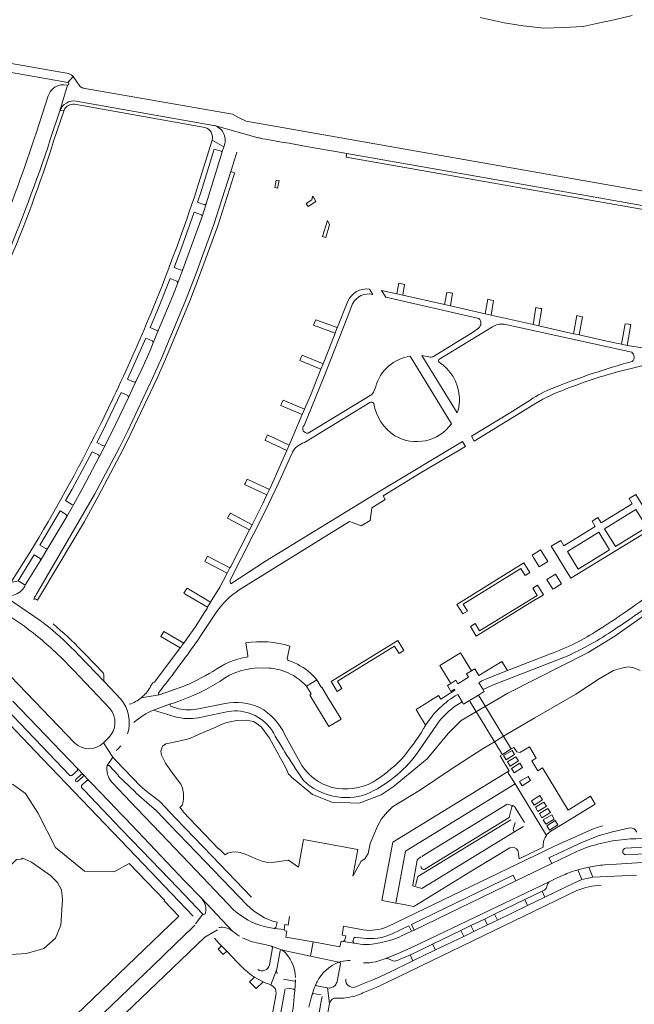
# Model space of a CAD drawing. Header units: metres. Extents: x 166325 to 190320, y 381923 to 404576.
# Tile 433 of 656: x 175992 to 176216, y 389499 to 389858. Entities that reach past the tile are written whole.
import ezdxf

# ---------------------------------------------------------------- set-up
doc = ezdxf.new("R2010")
doc.units = ezdxf.units.M
for name, color, linetype, lineweight in [('B-WE-OG-WATER_MEER-GV', 8, 'Continuous', 18), ('B-WE-VH-VERHARDING_ASFALT-GV', 8, 'Continuous', 18), ('B-WE-VH-VERHARDING_BETON-GV', 8, 'Continuous', 18), ('B-WE-VH-VERHARDING_BETONSTRAATSTEEN-GV', 8, 'Continuous', 18), ('B-WE-VH-VERHARDING_FUNDERING_ZAND-GV', 8, 'Continuous', 18), ('B-WE-VH-VERHARDING_HALFVERHARDING-GV', 8, 'Continuous', 18), ('B-WE-VH-VERHARDING_STRAATBAKSTEEN-GV', 8, 'Continuous', 18)]:
    doc.layers.add(name, color=color, linetype=linetype, lineweight=lineweight)

msp = doc.modelspace()

# ---------------------------------------------------------------- linework, layer by layer
at = {"layer": 'B-WE-OG-WATER_MEER-GV', "flags": 128}
for points in [[(176222.305, 389642.491), (176209.021, 389633.086), (176199.326, 389627.106), (176170.016, 389612.333), (176152.962, 389602.307), (176148.266, 389597.523), (176140.566, 389588.308), (176128.18, 389578.122), (176123.733, 389575.216), (176115.703, 389572.102), (176105.743, 389572.468), (176098.671, 389575.267), (176090.985, 389581.615), (176090.425, 389582.359), (176089.942, 389582.779), (176088.952, 389585.089), (176087.083, 389588.607), (176083, 389595.824), (176080.097, 389599.822), (176078.561, 389601.111), (176077.116, 389601.941), (176074.504, 389602.443), (176071.046, 389602.363), (176068.056, 389601.754), (176067.449, 389601.63), (176065.381, 389600.863), (176063.378, 389599.882), (176057.402, 389597.353), (176053.891, 389595.72), (176049.979, 389594.802), (176047.005, 389594.161), (176045.169, 389593.751), (176043.979, 389592.896), (176043.324, 389591.146), (176043.611, 389589.644), (176045.085, 389586.792), (176047.592, 389583.083), (176050.596, 389579.062), (176051.261, 389577.669), (176051.63, 389575.626), (176051.579, 389573.838), (176051.465, 389572.692), (176051.113, 389571.443), (176050.236, 389570.629), (176051.559, 389569.249), (176051.426, 389569.114), (176064.544, 389555.392), (176064.681, 389555.515), (176066.782, 389553.317), (176067.641, 389553.875), (176069.266, 389554.283), (176070.731, 389554.45), (176072.363, 389554.206), (176074.555, 389553.431), (176077.77, 389551.938), (176080.242, 389550.993), (176082.45, 389550.515), (176084.864, 389550.624), (176089.947, 389551.351), (176093.556, 389548.764), (176095.392, 389558.914), (176115.206, 389555.316), (176113.425, 389545.576)], [(176113.425, 389545.576), (176116.429, 389551.004), (176117.84, 389551.832), (176119.029, 389553.789), (176119.753, 389557.389), (176122.473, 389563.711), (176123.933, 389566.485), (176126.133, 389568.968), (176127.87, 389570.786), (176138.133, 389577.006), (176149.295, 389584.508), (176160.974, 389592.083), (176165.145, 389594.576), (176168.437, 389596.543), (176179.787, 389603.327), (176194.859, 389611.873), (176203.336, 389617.549), (176208.493, 389620.51), (176211.952, 389621.578), (176214.029, 389621.894), (176215.996, 389621.558), (176218.287, 389620.554)], [(176000, 389483.024), (176049.729, 389530.699), (176049.96, 389530.924), (176044.52, 389536.593), (176044.684, 389536.744), (176031.797, 389550.173), (176031.588, 389549.996), (176026.265, 389547.167), (176015.547, 389547.345), (176004.945, 389556.04), (175998.45, 389568.588), (175994.004, 389575.631), (175989.194, 389579.128)]]:
    msp.add_lwpolyline(points, dxfattribs=at)
msp.add_lwpolyline([(175981.115, 389534.433), (175981.964, 389536.131), (175984.512, 389541.376), (175985.561, 389544.823), (175987.059, 389548.07), (175988.558, 389549.568), (175989.907, 389550.917), (175990.706, 389551.616), (175992.354, 389551.716), (175992.99, 389552.067), (175996.109, 389550.62), (176003.045, 389545.749), (176005.628, 389543.186), (176007.108, 389540.602), (176007.441, 389536.849), (176006.914, 389527.605), (176004.868, 389522.957), (176000.658, 389519.142), (175994.34, 389517.272), (175988.661, 389516.931), (175984.921, 389518.209), (175981.782, 389519.752), (175979.067, 389526.041), (175979.716, 389528.738)], close=True, dxfattribs=at)
at = {"layer": 'B-WE-VH-VERHARDING_ASFALT-GV', "flags": 128}
for points in [[(176009.651, 389838.263), (175976.957, 389843.981)], [(175976.237, 389840.829), (176001.305, 389836.483), (176009.376, 389835.084), (176011.351, 389837.18)], [(176013.826, 389833.73), (176011.351, 389837.18), (176009.376, 389835.084)], [(176003.027, 389814.209), (176006.513, 389824.74), (176009.282, 389834.07), (176007.992, 389834.229), (176006.897, 389834.138)], [(176009.282, 389834.07), (176006.513, 389824.74)], [(176015.043, 389833.014), (176014.972, 389833.026)], [(176302.439, 389780.75), (176188.459, 389800.855), (176074.479, 389820.959), (176071.659, 389822.294), (176069.459, 389823.461), (176015.043, 389833.014)], [(176002.287, 389830.2), (175997.993, 389816.97)], [(176012.488, 389828.259), (176062.602, 389819.405), (176062.994, 389819.295), (176078.869, 389814.852)], [(176078.869, 389814.852), (176062.994, 389819.295)], [(176066.308, 389811.626), (176065.747, 389809.806), (176065.715, 389809.703), (176059.885, 389790.764), (176058.457, 389786.127), (176051.398, 389766.856), (176049.54, 389761.966), (176047.749, 389757.254), (176042.561, 389744.816), (176040.585, 389740.078), (176039.431, 389737.31), (176036.405, 389730.478), (176034.245, 389725.91), (176031.512, 389720.134), (176026.847, 389710.271), (176023.039, 389702.661), (176020.839, 389698.487), (176014.859, 389687.145), (176011.55, 389681.266), (176009.014, 389676.762), (176002.121, 389665.166), (175999.406, 389660.714), (175993.98, 389651.866)], [(176080.592, 389814.527), (176081.665, 389814.338), (176087.408, 389813.326), (176090.136, 389812.846), (176095.773, 389811.853), (176098.594, 389811.356), (176104.209, 389810.367), (176107.103, 389809.857), (176111.276, 389809.122), (176181.238, 389796.8), (176282.255, 389779.007)], [(176068.852, 389802.532), (176070.181, 389806.786), (176070.813, 389808.806)], [(175997.434, 389647.586), (175997.936, 389648.443), (176019.176, 389684.701), (176028.22, 389701.878), (176031.298, 389707.989), (176040.494, 389727.447), (176043.733, 389734.675), (176052.526, 389755.73), (176056.115, 389765.135), (176062.739, 389783.294), (176065.791, 389792.734), (176068.852, 389802.532)], [(176120.668, 389757.72), (176119.464, 389759.684)], [(176228.54, 389736.849), (176226.417, 389737.17), (176213.559, 389739.146), (176211.48, 389739.571), (176206.171, 389740.654), (176196.036, 389742.936), (176193.959, 389743.408), (176181.269, 389746.267), (176179.176, 389746.739), (176163.874, 389750.188), (176161.775, 389750.661), (176149.044, 389753.531), (176146.927, 389754.008), (176131.621, 389757.458), (176129.488, 389757.939), (176123.869, 389759.206), (176125.411, 389756.691), (176159.383, 389748.95)], [(176111.565, 389755.263), (176107.793, 389745.771), (176107.749, 389745.656), (176106.982, 389743.657), (176104.692, 389737.683), (176102.584, 389732.433), (176101.774, 389730.415), (176097.916, 389720.806), (176095.817, 389715.903), (176094.953, 389713.883), (176090.18, 389702.733), (176089.329, 389700.746), (176087.932, 389697.482), (176084.274, 389689.283), (176082.977, 389686.532), (176082.054, 389684.573), (176080.565, 389681.415), (176076.693, 389673.72), (176075.723, 389671.837), (176068.846, 389658.48), (176068.557, 389657.942), (176067.528, 389656.024), (176064.826, 389650.989), (176061.532, 389645.44), (176060.442, 389643.604), (176060.206, 389643.205)], [(176095.63, 389709.943), (176102.626, 389726.937), (176111.304, 389749.231), (176113.336, 389754.25)], [(176168.686, 389746.839), (176215.188, 389736.616)], [(176159.331, 389745.444), (176157.476, 389744.044), (176142.877, 389735.122)], [(176144.821, 389733.972), (176164.406, 389745.862)], [(176149.444, 389710.58), (176134.346, 389735.159)], [(176141.716, 389734.859), (176141.198, 389734.959), (176138.589, 389735.462), (176151.509, 389714.493)], [(176209.502, 389729.368), (176222.382, 389732.56), (176223.271, 389732.78)], [(176121.757, 389724.089), (176120.967, 389722.089), (176120.378, 389721.204), (176097.084, 389707.154)], [(176095.745, 389703.692), (176119.581, 389718.336)], [(176178.173, 389719.216), (176170.56, 389714.416), (176156.703, 389705.992), (176157.743, 389704.248), (176179.45, 389717.625), (176182.785, 389719.564), (176186.494, 389721.357)], [(176071.977, 389649.974), (176112.196, 389674.842), (176113.517, 389674.36), (176116.466, 389673.284), (176119.705, 389675.271), (176119.984, 389677.148), (176120.383, 389679.835), (176125.183, 389682.952), (176124.483, 389684.32), (176138.308, 389692.78), (176154.515, 389702.292), (176153.455, 389704.07), (176123.258, 389685.92), (176081.586, 389660.388), (176068.956, 389652.179), (176068.539, 389653.253), (176081.445, 389678.644), (176086.325, 389688.893), (176091.359, 389700.164)], [(175999.328, 389638.81), (175985.05, 389648.469), (175977.265, 389652.348), (175972.138, 389654.64), (175959.167, 389659.988)], [(175985.05, 389648.469), (175999.328, 389638.81)], [(176059.207, 389635.104), (176063.827, 389642.058)], [(176050.398, 389628.791), (176040.998, 389616.244), (176040.656, 389616.114), (176040.406, 389616.019), (176039.628, 389614.874), (176039.47, 389614.349)], [(176074.319, 389630.593), (176075.134, 389625.867)], [(176089.495, 389624.873), (176090.42, 389629.463)], [(176028.701, 389610.127), (176022.75, 389616.472), (176013.323, 389626.25), (176011.958, 389627.666)], [(176185.509, 389626.6), (176169.821, 389620.492), (176162.845, 389617.776), (176160.544, 389616.729), (176159.449, 389616.072), (176161, 389613.609), (176164.442, 389615.217), (176192.262, 389626.08)], [(176009.71, 389622.529), (176011.511, 389620.637), (176024.791, 389606.686)], [(176011.848, 389594.133), (175988.497, 389618.455)], [(176088.165, 389620.34), (176088.297, 389620.294), (176088.428, 389620.247)], [(176050.832, 389614.429), (176042.737, 389611.71), (176036.193, 389610.614)], [(176096.509, 389614.828), (176100.29, 389617.188)], [(176036.193, 389610.614), (176042.737, 389611.71)], [(176151.702, 389608.124), (176153.279, 389609.126), (176151.684, 389611.796)], [(176015.448, 389576.801), (176014.384, 389577.925), (176014.397, 389578.611), (176016.392, 389580.442), (176017.102, 389580.429), (176012.948, 389584.783), (176012.912, 389584.039), (176010.896, 389582.229), (176010.188, 389582.283), (175984.29, 389609.193), (175981.934, 389606.238)], [(175989.386, 389609.424), (176012.948, 389584.783), (176017.102, 389580.429), (176018.16, 389579.312), (176027.115, 389569.967), (176028.326, 389568.701), (176030.401, 389566.529), (176039.204, 389557.32), (176052.161, 389543.764), (176058.054, 389537.599), (176069.637, 389525.38), (176069.879, 389525.209), (176070.421, 389524.785), (176071.438, 389524.051), (176072.157, 389523.604)], [(176040.737, 389606.121), (176046.911, 389608.357)], [(176046.911, 389608.357), (176040.737, 389606.121), (176047.028, 389604.142), (176048.539, 389603.667)], [(176049.772, 389606.612), (176046.879, 389607.543)], [(176066.823, 389608.527), (176065.56, 389608.269), (176057.703, 389606.666), (176057.122, 389606.547)], [(175983.578, 389605.617), (175997.467, 389591.164), (176034.386, 389552.671), (176047.303, 389539.203), (176055.189, 389530.981)], [(176057.054, 389603.344), (176057.603, 389603.457), (176066.786, 389605.34), (176067.975, 389605.584)], [(176136.659, 389590.086), (176143.938, 389600.651)], [(176024.316, 389595.985), (176022.393, 389594.123), (176025.888, 389588.892), (176026.985, 389587.74)], [(176094.831, 389585.947), (176088.581, 389597.061)], [(176023.794, 389585.925), (176025.888, 389588.892), (176022.393, 389594.123)], [(176027.108, 389591.331), (176027.667, 389591.899), (176028.816, 389593.067)], [(176048.825, 389566.604), (176042.975, 389572.708), (176041.46, 389574.001), (176038.26, 389576.384), (176035.942, 389578.326), (176026.985, 389587.74), (176025.888, 389588.892), (176023.794, 389585.925), (176024.513, 389585.881), (176027.95, 389582.265), (176027.842, 389582.157), (176033.817, 389576.363), (176034.363, 389575.84), (176038.277, 389572.436), (176041.789, 389569.416), (176046.574, 389564.432), (176059.659, 389550.805), (176074.736, 389535.102)], [(176014.979, 389581.847), (176012.978, 389580.047)], [(176043.217, 389561.192), (176034.572, 389570.239), (176032.374, 389572.549), (176025.467, 389579.803)], [(176055.967, 389528.166), (176058.737, 389531.667), (176049.51, 389541.276), (176036.557, 389554.766), (176028.817, 389562.826), (176024.438, 389567.389), (176015.448, 389576.801)], [(176170.49, 389566.929), (176171.398, 389570.768)], [(176076.42, 389537.814), (176061.927, 389552.935), (176048.825, 389566.604)], [(176204.625, 389563.948), (176202.898, 389563.375), (176200.854, 389562.697), (176187.038, 389556.42), (176125.989, 389527.081)], [(176171.065, 389566.11), (176137.183, 389545.386), (176136.255, 389542.184)], [(176139.727, 389548.118), (176170.49, 389566.929)], [(176171.975, 389562.503), (176172.626, 389565.113)], [(176070.046, 389533.115), (176056.224, 389547.58), (176043.217, 389561.192)], [(176135.659, 389541.849), (176138.662, 389540.973), (176172.811, 389561.921)], [(176171.946, 389545.864), (176172.946, 389543.801), (176186.017, 389550.099), (176184.992, 389552.174), (176197.011, 389557.841), (176202.981, 389560.23), (176208.142, 389561.749), (176214.558, 389563.177)], [(176212.927, 389555.714), (176217.366, 389555.974), (176220.37, 389556.127), (176220.729, 389559.429), (176220.262, 389559.4), (176216.691, 389559.185)], [(176195.167, 389554.506), (176186.017, 389550.099), (176172.946, 389543.801), (176135.745, 389525.879), (176134.817, 389525.432), (176132.523, 389524.327), (176131.238, 389523.708)], [(176205.251, 389549.666), (176207.7, 389549.803), (176217.199, 389550.336), (176220.606, 389550.476), (176220.455, 389553.749), (176217.49, 389553.583), (176213.054, 389553.337)], [(176217.001, 389545.934), (176201.01, 389545.138), (176196.976, 389544.37), (176194.304, 389543.102), (176183.539, 389537.904), (176177.202, 389534.843), (176166.164, 389529.513), (176162.509, 389527.748), (176157.554, 389525.356), (176153.884, 389523.584), (176143.574, 389518.605), (176135.377, 389514.646), (176126.866, 389510.537), (176125.641, 389509.945), (176123.222, 389508.829), (176120.764, 389507.694), (176116.506, 389505.984), (176115.987, 389505.783), (176114.159, 389505.077)], [(176127.731, 389524.48), (176133.849, 389527.439), (176134.817, 389525.432), (176135.745, 389525.879), (176134.776, 389527.887), (176171.946, 389545.864)], [(176185.078, 389543.512), (176187.787, 389544.774), (176190.23, 389545.912)], [(176122.544, 389514.56), (176125.413, 389515.466), (176130.825, 389517.704), (176136.15, 389520.102), (176185.078, 389543.512)], [(176117.104, 389502.924), (176121.955, 389504.898), (176126.548, 389507.054), (176195.22, 389540.271)], [(176069.637, 389525.38), (176058.054, 389537.599)], [(176058.737, 389531.667), (176055.967, 389528.166)], [(176059.785, 389532.859), (176059.683, 389532.097)], [(176055.818, 389527.673), (176054.784, 389526.671), (176048.627, 389520.75), (176040.281, 389512.743), (176037.483, 389510.059), (176022.502, 389495.689), (176019.744, 389493.043), (176004.861, 389478.766), (176002.052, 389476.071), (175991.102, 389465.567), (175987.886, 389462.482), (175985.861, 389460.544), (175979.198, 389454.167), (175976.842, 389451.913), (175970.573, 389445.914), (175932.172, 389409.164), (175929.807, 389406.9), (175921.301, 389398.76), (175916.829, 389394.481), (175879.388, 389358.649), (175884.427, 389355.753)], [(176085.765, 389528.696), (176085.35, 389526.816), (176084.765, 389526.428), (176088.314, 389526.1), (176088.663, 389527.863), (176089.782, 389527.677), (176090.311, 389530.822)], [(175986.717, 389453.628), (176059.406, 389523.337), (176064.082, 389525.968)], [(176064.082, 389525.968), (176059.406, 389523.337)], [(176087.784, 389518.524), (176098.004, 389516.325), (176098.935, 389521.531), (176089.013, 389523.329), (176089.381, 389525.422), (176088.594, 389525.564), (176088.314, 389526.1), (176084.765, 389526.428), (176081.05, 389527.177)], [(176117.2, 389525.928), (176110.073, 389527.245), (176109.526, 389524.067), (176110.875, 389523.798), (176110.5, 389522.146), (176109.937, 389521.711), (176113.888, 389521.09), (176113.48, 389521.657), (176113.738, 389522.926), (176114.295, 389523.268), (176117.089, 389522.886)], [(176062.925, 389522.858), (176064.565, 389521.151), (176065.499, 389520.179), (176067.415, 389518.183), (176071.366, 389514.07), (176072.062, 389513.345), (176073.35, 389512.005)], [(176078.986, 389521.062), (176081.779, 389520.425), (176083.782, 389520.01), (176087.359, 389518.682)], [(176116.119, 389520.711), (176114.894, 389520.919), (176113.888, 389521.09), (176109.937, 389521.711), (176109.12, 389521.863), (176108.707, 389519.761), (176098.935, 389521.531), (176098.004, 389516.325), (176108.255, 389514.136), (176109.103, 389514.389), (176109.936, 389514.57), (176110.781, 389514.688), (176111.631, 389514.743), (176112.484, 389514.734)], [(176123.307, 389521.221), (176120.49, 389520.756)], [(176084.092, 389519.412), (176082.964, 389513.212)], [(176083.557, 389505.863), (176085.651, 389511.613), (176086.906, 389518.297)], [(176087.359, 389518.682), (176083.782, 389520.01)], [(176108.255, 389514.136), (176098.004, 389516.325), (176087.784, 389518.524)], [(176108.892, 389513.568), (176107.666, 389507.085)], [(176112.484, 389514.734), (176111.631, 389514.743), (176110.781, 389514.688), (176109.936, 389514.57), (176109.103, 389514.389), (176108.255, 389514.136)], [(176074.213, 389511.206), (176075.072, 389510.476), (176075.962, 389509.786)], [(176085.651, 389511.613), (176083.557, 389505.863)], [(176077.514, 389508.716), (176079.078, 389507.791), (176080.703, 389506.978)], [(176092.546, 389507.676), (176092.239, 389503.682), (176092.059, 389501.829), (176091.754, 389498.474), (176090.576, 389490.254), (176078.961, 389426.095), (176078.105, 389422.931)], [(176091.997, 389507.178), (176088.076, 389507.986)], [(176092.239, 389503.682), (176092.546, 389507.676)], [(176097.316, 389497.705), (176098.108, 389500.622), (176098.612, 389502.379), (176098.82, 389503.158), (176099.057, 389503.929), (176099.324, 389504.69), (176099.62, 389505.44), (176099.945, 389506.178)], [(176099.945, 389506.178), (176099.62, 389505.44), (176099.324, 389504.69), (176099.057, 389503.929), (176098.82, 389503.158), (176098.612, 389502.379)], [(176074.619, 389426.392), (176075.147, 389429.272), (176088.33, 389502.46)], [(176085.4, 389502.684), (176083.476, 389492.074)], [(176088.33, 389502.46), (176088.721, 389504.392)], [(176089.196, 389504.735), (176091.122, 389504.388), (176091.801, 389504.265)], [(176097.507, 389458.518), (176098.049, 389461.513), (176098.245, 389462.594), (176098.533, 389464.188), (176098.725, 389465.248), (176099.272, 389468.267), (176100.327, 389474.098), (176100.726, 389476.303), (176101.193, 389478.883), (176101.598, 389481.117), (176102.153, 389484.185), (176102.331, 389485.169), (176102.941, 389488.539), (176104.854, 389499.108), (176104.21, 389504.789), (176100.243, 389505.587)], [(176099.189, 389502.736), (176100.239, 389502.531), (176101.903, 389502.206)], [(176104.21, 389504.789), (176104.854, 389499.108)], [(176102.269, 389501.675), (176101.911, 389499.818), (176088.679, 389426.786), (176088.078, 389423.523)]]:
    msp.add_lwpolyline(points, dxfattribs=at)
at = {"layer": 'B-WE-VH-VERHARDING_ASFALT-GV'}
for points in [[(176011.351, 389837.18, 0.1873408), (176009.651, 389838.263)], [(176006.897, 389834.138, 0.275225), (176002.287, 389830.2)], [(176009.376, 389835.084, -0.9220504), (176009.282, 389834.07)], [(176014.972, 389833.026, -0.1808147), (176013.826, 389833.73)], [(176062.994, 389819.295, -0.454588), (176066.308, 389811.626)], [(175997.993, 389816.97, -0.0166045), (175983.381, 389777.093)], [(176078.869, 389814.852, -0.0550392), (176080.592, 389814.527)], [(176070.813, 389808.806, -0.0282552), (176071.045, 389809.65)], [(176119.464, 389759.684, 0.3201424), (176111.565, 389755.263)], [(176113.336, 389754.25, -0.3537078), (176120.668, 389757.72)], [(176159.383, 389748.95, -0.4584359), (176159.331, 389745.444)], [(176164.406, 389745.862, -0.2105306), (176168.686, 389746.839)], [(176215.188, 389736.616, -0.4635352), (176215.398, 389733.268)], [(176134.346, 389735.159, 0.3003842), (176121.757, 389724.089)], [(176142.877, 389735.122, -0.1443782), (176141.716, 389734.859)], [(176144.883, 389733.047, -0.4714809), (176144.821, 389733.972)], [(176152.269, 389720.713, 0.2366439), (176144.883, 389733.047)], [(176215.398, 389733.268, 0.0278208), (176186.479, 389723.586)], [(176186.494, 389721.357, -0.02839), (176209.502, 389729.368)], [(176186.479, 389723.586, 0.0581498), (176178.173, 389719.216)], [(176119.581, 389718.336, -0.3957688), (176121.069, 389717.951)], [(176121.069, 389717.951, 0.2100308), (176128.747, 389706.177)], [(176151.509, 389714.493, 0.0688995), (176152.299, 389718.817)], [(176152.299, 389718.817, 0.0295452), (176152.269, 389720.713)], [(176097.084, 389707.154, -0.7194313), (176095.63, 389709.943)], [(176128.747, 389706.177, 0.3867518), (176149.444, 389710.58)], [(176091.359, 389700.164, -0.1905012), (176095.745, 389703.692)], [(176063.827, 389642.058, -0.0961013), (176071.977, 389649.974)], [(176226.594, 389652.051, -0.027472), (176203.084, 389635.394)], [(176209.933, 389636.199, 0.0305632), (176230.921, 389651.797)], [(176060.206, 389643.205, -0.0231276), (176051.708, 389630.537)], [(175987.753, 389640.627, -0.0117281), (175993.543, 389636.693)], [(175993.543, 389636.693, -0.0404079), (176009.71, 389622.529)], [(176000.886, 389637.604, 0.0028482), (175999.328, 389638.81)], [(176203.084, 389635.394, -0.0575505), (176185.509, 389626.6)], [(176192.262, 389626.08, 0.0421201), (176209.933, 389636.199)], [(176046.623, 389617.709, 0.01328), (176059.207, 389635.104)], [(176090.42, 389629.463, 0.1146489), (176074.319, 389630.593)], [(176074.796, 389625.473, 0.1139706), (176062.315, 389620.227)], [(176075.134, 389625.867, -0.4642748), (176074.796, 389625.473)], [(176089.92, 389624.243, -0.3821135), (176089.495, 389624.873)], [(176064.832, 389616.518, -0.1763061), (176080.867, 389621.457)], [(176080.867, 389621.457, -0.0919286), (176088.165, 389620.34)], [(176098.06, 389619.502, 0.1071757), (176089.92, 389624.243)], [(176042.572, 389612.502, 0.0040947), (176046.623, 389617.709)], [(176062.315, 389620.227, -0.0407103), (176050.832, 389614.429)], [(176088.428, 389620.247, -0.1213735), (176096.509, 389614.828)], [(176100.29, 389617.188, 0.0272632), (176098.06, 389619.502)], [(176039.47, 389614.349, -0.0869952), (176036.193, 389610.614)], [(176050.913, 389609.713, 0.0503063), (176064.832, 389616.518)], [(176031.223, 389597.408, 0.2564696), (176028.701, 389610.127)], [(176036.193, 389610.614, -0.0870478), (176031.841, 389608.221)], [(176042.737, 389611.71, -0.349821), (176042.572, 389612.502)], [(176151.684, 389611.796, 0.1233895), (176139.98, 389600.573)], [(176024.791, 389606.686, -0.3851045), (176024.316, 389595.985)], [(176046.879, 389607.543, -0.4200789), (176046.911, 389608.357)], [(176046.911, 389608.357, 0.0134707), (176050.913, 389609.713)], [(176057.122, 389606.547, -0.0974654), (176049.772, 389606.612)], [(176079.392, 389607.035, 0.1461246), (176066.823, 389608.527)], [(176088.581, 389597.061, 0.1692284), (176079.392, 389607.035)], [(176143.938, 389600.651, -0.098472), (176151.702, 389608.124)], [(176033.519, 389601.571, -0.0910388), (176040.737, 389606.121)], [(176048.539, 389603.667, 0.1131731), (176057.054, 389603.344)], [(176067.975, 389605.584, -0.2876739), (176083.736, 389598.999)], [(176139.98, 389600.573, 0.0120319), (176139.24, 389599.338)], [(176083.736, 389598.999, 0.0217491), (176095.455, 389580.403)], [(176139.24, 389599.338, -0.0386002), (176131.117, 389588.112)], [(176022.393, 389594.123, -0.3989352), (176011.848, 389594.133)], [(176118.409, 389575.446, 0.1294039), (176136.659, 389590.086)], [(176025.467, 389579.803, -0.2236149), (176023.794, 389585.925)], [(176105.858, 389577.912, -0.190417), (176094.831, 389585.947)], [(176131.117, 389588.112, -0.0552956), (176120.733, 389579.847)], [(176014.314, 389582.598, -0.990665), (176014.979, 389581.847)], [(176095.455, 389580.403, 0.2807806), (176118.409, 389575.446)], [(176120.733, 389579.847, -0.1795591), (176105.858, 389577.912)], [(176171.398, 389570.768, -0.2137419), (176171.726, 389571.127)], [(176172.811, 389561.921, -0.5799237), (176171.975, 389562.503)], [(176214.558, 389563.177, -0.3020697), (176217.033, 389561.629)], [(176203.777, 389557.474, 0.0483373), (176195.167, 389554.506)], [(176212.622, 389558.941, 0.0360672), (176203.777, 389557.474)], [(176216.691, 389559.185, 0.0162355), (176212.622, 389558.941)], [(176213.054, 389553.337, -0.9141978), (176212.927, 389555.714)], [(176138.33, 389549.219, 0.661442), (176139.727, 389548.118)], [(176199.503, 389548.84, -0.0303308), (176205.251, 389549.666)], [(176190.23, 389545.912, -0.0296675), (176195.568, 389547.852)], [(176195.568, 389547.852, -0.0208633), (176199.503, 389548.84)], [(176195.22, 389540.271, -0.0810054), (176203.987, 389542.249)], [(176058.054, 389537.599, -0.2048116), (176059.785, 389532.859)], [(176074.736, 389535.102, 0.1367739), (176085.765, 389528.696)], [(176059.683, 389532.097, -0.5520868), (176058.737, 389531.667)], [(176081.05, 389527.177, -0.1165109), (176070.046, 389533.115)], [(176064.463, 389526.81, -0.0319106), (176065.251, 389526.891)], [(176065.251, 389526.891, -0.1876757), (176069.637, 389525.38)], [(176117.089, 389522.886, 0.1337916), (176127.731, 389524.48)], [(176125.989, 389527.081, -0.1359395), (176117.2, 389525.928)], [(176073.102, 389523.097, 0.06803), (176078.986, 389521.062)], [(176120.49, 389520.756, -0.0697912), (176116.119, 389520.711)], [(176131.238, 389523.708, -0.061991), (176123.307, 389521.221)], [(176083.782, 389520.01, -0.3413063), (176084.092, 389519.412)], [(176086.906, 389518.297, -0.3141151), (176087.359, 389518.682)], [(176087.359, 389518.682, -0.2212181), (176087.784, 389518.524)], [(176087.784, 389518.524, -0.2065034), (176092.541, 389508.554)], [(176082.964, 389513.212, -0.5344853), (176078.701, 389511.487)], [(176100.366, 389507.043, -0.1778009), (176108.255, 389514.136)], [(176108.255, 389514.136, -0.5486026), (176108.892, 389513.568)], [(176117.325, 389513.953, 0.0775749), (176121.758, 389514.343)], [(176121.758, 389514.343, 0.0136565), (176122.544, 389514.56)], [(176073.35, 389512.005, 0.0132175), (176074.213, 389511.206)], [(176075.962, 389509.786, 0.0191242), (176077.514, 389508.716)], [(176085.807, 389509.929, -0.1389725), (176085.651, 389511.613)], [(176080.703, 389506.978, 0.0298768), (176083.557, 389505.863)], [(176092.546, 389507.676, -0.2818811), (176091.997, 389507.178)], [(176100.243, 389505.587, -0.4236535), (176099.945, 389506.178)], [(176099.945, 389506.178, -0.0144252), (176100.366, 389507.043)], [(176107.666, 389507.085, -0.1361242), (176106.939, 389505.678)], [(176114.159, 389505.077, -0.5518142), (176110.877, 389507.918)], [(176083.557, 389505.863, -0.3449437), (176085.4, 389502.684)], [(176091.801, 389504.265, -0.3634117), (176092.239, 389503.682)], [(176098.612, 389502.379, -0.3742363), (176099.189, 389502.736)], [(176106.939, 389505.678, -0.2604686), (176104.21, 389504.789)], [(176114.484, 389501.926, 0.0333947), (176117.104, 389502.924)], [(176104.854, 389499.108, -0.3987929), (176107.693, 389501.009)], [(176107.693, 389501.009, 0.0386968), (176110.922, 389501.164)], [(176110.922, 389501.164, 0.0437168), (176114.484, 389501.926)]]:
    msp.add_lwpolyline(points, format="xyb", dxfattribs=at)
at = {"layer": 'B-WE-VH-VERHARDING_ASFALT-GV', "flags": 128}
for points in [[(176159.502, 389611.197), (176159.241, 389611.612), (176155.942, 389609.612), (176156.231, 389609.16), (176167.734, 389590.34), (176168.03, 389589.889), (176171.255, 389591.92), (176170.999, 389592.342)], [(176172.613, 389579.159), (176169.909, 389583.591), (176127.974, 389557.876), (176123.999, 389536.668), (176124.787, 389536.521), (176129.156, 389535.705), (176132.664, 389554.702)]]:
    msp.add_lwpolyline(points, close=True, dxfattribs=at)
at = {"layer": 'B-WE-VH-VERHARDING_BETON-GV', "flags": 128}
msp.add_lwpolyline([(176156.739, 389620.453), (176154.811, 389623.616), (176152.76, 389626.982), (176145.168, 389622.334), (176147.237, 389618.968), (176149.173, 389615.818), (176150.959, 389616.979), (176151.737, 389615.71), (176155.653, 389618.102), (176154.927, 389619.366)], close=True, dxfattribs=at)
at = {"layer": 'B-WE-VH-VERHARDING_BETONSTRAATSTEEN-GV'}
for points in [[(176012.488, 389828.259, 0.3507112), (176006.513, 389824.74)], [(176008.099, 389824.991, -0.3324769), (176011.848, 389827.103)], [(176059.424, 389818.654, -0.4238253), (176062.035, 389813.988)], [(176003.027, 389814.209, -0.0183795), (175986.235, 389769.26)], [(175987.112, 389767.54, 0.0236959), (176004.241, 389813.668)], [(176056.5, 389796.09, -0.0163525), (176040.586, 389752.899)], [(176040.586, 389752.899, -0.0123741), (176027.032, 389722.144)], [(176027.032, 389722.144, -0.0054108), (176020.661, 389708.975)], [(176020.661, 389708.975, -0.0198814), (175995.572, 389663.623)], [(175985.05, 389648.469, 0.4273468), (175993.98, 389651.866)], [(175997.434, 389647.586, 0.04298), (175996.984, 389646.442)], [(176000.886, 389637.604, -0.0318835), (176011.958, 389627.666)], [(176014.462, 389627.826, 0.0248916), (176004.038, 389637.513)], [(176050.398, 389628.791, 0.0036675), (176051.708, 389630.537)], [(176012.322, 389580.763, 0.9613988), (176012.978, 389580.047)], [(176171.726, 389571.127, -0.3256788), (176172.426, 389570.967)], [(176182.924, 389557.13, -0.1540762), (176184.05, 389560.413)], [(176184.05, 389560.413, -0.0963635), (176185.667, 389561.899)], [(176170.661, 389555.894, -0.406598), (176173.624, 389554.847)], [(176173.624, 389554.847, -0.1111294), (176173.856, 389553.879)], [(176173.856, 389553.879, -0.0218903), (176173.842, 389553.601)], [(176135.659, 389541.849, -0.3939198), (176135.263, 389542.416)], [(176128.791, 389514.544, 0.0194321), (176134.311, 389516.798)]]:
    msp.add_lwpolyline(points, format="xyb", dxfattribs=at)
at = {"layer": 'B-WE-VH-VERHARDING_BETONSTRAATSTEEN-GV', "flags": 128}
for points in [[(176011.848, 389827.103), (176058.814, 389818.762), (176059.424, 389818.654)], [(176062.994, 389819.295), (176062.602, 389819.405), (176012.488, 389828.259)], [(176004.241, 389813.668), (176008.099, 389824.991), (176006.513, 389824.74), (176003.027, 389814.209)], [(176006.513, 389824.74), (176008.099, 389824.991)], [(176037.845, 389741.819), (176040.326, 389740.751), (176040.585, 389740.078), (176042.561, 389744.816), (176041.908, 389744.558), (176039.458, 389745.636), (176042.245, 389752.232), (176046.724, 389763.504), (176049.24, 389762.566), (176049.54, 389761.966), (176051.398, 389766.856), (176050.735, 389766.557), (176048.224, 389767.496), (176050.919, 389774.664), (176055.526, 389787.706), (176058.141, 389786.755), (176058.457, 389786.127), (176059.885, 389790.764), (176059.306, 389790.459), (176056.76, 389791.398), (176058.067, 389795.31), (176062.861, 389810.727), (176065.426, 389809.952), (176065.715, 389809.703), (176065.747, 389809.806), (176066.308, 389811.626), (176062.035, 389813.988), (176056.5, 389796.09)], [(176062.035, 389813.988), (176066.308, 389811.626)], [(176111.276, 389809.122), (176111.049, 389807.77), (176245.698, 389784.032), (176245.729, 389784.178), (176260.472, 389781.579), (176264.414, 389780.884), (176279.283, 389778.262), (176280.413, 389778.063), (176281.054, 389777.95), (176282.095, 389777.767)], [(176282.255, 389779.007), (176181.238, 389796.8), (176111.276, 389809.122)], [(175996.984, 389646.442), (175997.66, 389646.685), (175998.384, 389646.235), (176006.104, 389659.199), (176015.481, 389674.945), (176020.442, 389683.97), (176029.467, 389701.058), (176032.574, 389707.262), (176041.979, 389727.126), (176045.102, 389734.112), (176053.832, 389755.015), (176057.496, 389764.629), (176064.101, 389782.773), (176070.104, 389801.487)], [(176070.104, 389801.487), (176070.298, 389802.093), (176068.852, 389802.532), (176065.791, 389792.734), (176062.739, 389783.294), (176056.115, 389765.135), (176052.526, 389755.73), (176043.733, 389734.675), (176040.494, 389727.447), (176031.298, 389707.989), (176028.22, 389701.878), (176019.176, 389684.701), (175997.936, 389648.443), (175997.434, 389647.586)], [(175991.289, 389653.305), (175997.091, 389662.721), (175999.263, 389661.374), (175999.406, 389660.714), (176002.121, 389665.166), (176001.424, 389664.996), (175999.208, 389666.319), (176006.563, 389678.821), (176008.841, 389677.469), (176009.014, 389676.762), (176011.55, 389681.266), (176010.934, 389681.096), (176008.624, 389682.503), (176010.952, 389686.662), (176018.272, 389700.354), (176020.613, 389699.171), (176020.839, 389698.487), (176023.039, 389702.661), (176022.364, 389702.456), (176019.969, 389703.676), (176022.183, 389708.011), (176028.841, 389721.961), (176031.262, 389720.842), (176031.512, 389720.134), (176034.245, 389725.91), (176033.586, 389725.724), (176031.179, 389726.861), (176037.845, 389741.819)], [(175995.572, 389663.623), (175988.657, 389652.593)], [(175993.98, 389651.866), (175993.517, 389651.931), (175991.289, 389653.305), (175988.657, 389652.593)], [(176044.505, 389634.786), (176043.752, 389633.521), (176043.4, 389632.931), (176050.398, 389628.791)], [(176051.708, 389630.537), (176044.505, 389634.786)], [(176011.958, 389627.666), (176013.323, 389626.25), (176022.75, 389616.472), (176022.531, 389617.065), (176022.567, 389618.991), (176022.292, 389619.686), (176015.696, 389626.543), (176014.462, 389627.826)], [(176161, 389613.609), (176159.449, 389616.072), (176160.544, 389616.729), (176162.845, 389617.776), (176169.821, 389620.492), (176167.748, 389623.822), (176159.445, 389618.71), (176157.917, 389621.207), (176156.739, 389620.453), (176154.927, 389619.366), (176155.653, 389618.102), (176151.737, 389615.71), (176150.959, 389616.979), (176149.173, 389615.818), (176147.916, 389615.036), (176149.227, 389612.907), (176150.487, 389613.683), (176150.691, 389613.346), (176145.495, 389610.143), (176144.723, 389611.417), (176136.537, 389606.382), (176137.318, 389605.113), (176137.21, 389605.047), (176139.029, 389602.109), (176139.98, 389600.573)], [(176151.684, 389611.796), (176153.279, 389609.126), (176153.826, 389608.308), (176154.762, 389608.872), (176155.942, 389609.612), (176159.241, 389611.612), (176160.389, 389612.338), (176161.387, 389612.906), (176161, 389613.609)], [(176182.586, 389584.995), (176180.979, 389584.01), (176178.786, 389587.573), (176180.38, 389588.548), (176177.869, 389592.657), (176174.405, 389590.596), (176173.259, 389590.869), (176172.199, 389592.498), (176171.255, 389591.92), (176168.03, 389589.889), (176167.192, 389589.38), (176168.821, 389586.704), (176169.054, 389586.322), (176169.54, 389585.524), (176170.479, 389583.981), (176169.909, 389583.591), (176172.613, 389579.159), (176184.05, 389560.413)], [(176185.667, 389561.899), (176193.733, 389566.841), (176201.867, 389571.825), (176200.144, 389574.658), (176192.011, 389569.663), (176182.586, 389584.995)], [(176014.314, 389582.598), (176012.322, 389580.763)], [(176172.613, 389579.159), (176132.664, 389554.702), (176129.156, 389535.705), (176132.715, 389535.04), (176133.109, 389534.966), (176135.692, 389534.483), (176157.83, 389548.038), (176170.661, 389555.894)], [(176184.05, 389560.413), (176172.613, 389579.159)], [(176138.796, 389552.568), (176138.772, 389552.792), (176169.802, 389571.772), (176171.61, 389571.311), (176171.726, 389571.127)], [(176172.426, 389570.967), (176176.016, 389565.087)], [(176175.686, 389563.702), (176172.811, 389561.921), (176138.662, 389540.973), (176135.659, 389541.849)], [(176173.842, 389553.601), (176174.065, 389551.841), (176182.923, 389556.113), (176182.924, 389557.13)], [(176135.263, 389542.416), (176136.922, 389551.325), (176137.371, 389551.937), (176138.394, 389552.562)], [(176195.568, 389547.852), (176196.976, 389544.37), (176201.01, 389545.138), (176199.503, 389548.84)], [(176161.502, 389529.899), (176165.116, 389531.641), (176176.172, 389536.972), (176182.511, 389540.029), (176183.41, 389540.462), (176183.927, 389541.033), (176184.577, 389542.903), (176185.078, 389543.512), (176136.15, 389520.102), (176130.825, 389517.704), (176125.413, 389515.466), (176125.526, 389515.463), (176126.22, 389515.444), (176128.027, 389514.613), (176128.791, 389514.544)], [(176134.311, 389516.798), (176134.526, 389516.896), (176134.741, 389516.995), (176137.028, 389518.098), (176142.487, 389520.731), (176152.87, 389525.737), (176156.494, 389527.484), (176161.502, 389529.899)]]:
    msp.add_lwpolyline(points, dxfattribs=at)
for points in [[(176086.545, 389799.274), (176085.503, 389799.455), (176084.947, 389796.731), (176085.989, 389796.443)], [(176099.96, 389791.661), (176099.152, 389792.952), (176098.744, 389793.603), (176098.427, 389792.176), (176096.403, 389790.85), (176097.064, 389789.793)], [(176104.956, 389783.056), (176104.226, 389784.728), (176102.402, 389778.919), (176103.56, 389778.538)], [(176132.311, 389761.404), (176130.662, 389761.714), (176130.173, 389761.806), (176129.488, 389757.939), (176131.621, 389757.458)], [(176149.832, 389758.189), (176149.286, 389758.265), (176148.988, 389758.307), (176147.703, 389758.487), (176146.927, 389754.008), (176149.044, 389753.531)], [(176164.814, 389755.566), (176163.599, 389755.804), (176163.137, 389755.894), (176162.707, 389755.978), (176161.775, 389750.661), (176163.874, 389750.188)], [(176182.365, 389752.536), (176181.808, 389752.634), (176180.253, 389752.906), (176179.176, 389746.739), (176181.269, 389746.267)], [(176099.898, 389748.521), (176099.344, 389747.121), (176099.093, 389746.488), (176106.982, 389743.657), (176107.749, 389745.656)], [(176197.256, 389749.595), (176197.25, 389749.596), (176196.038, 389749.848), (176195.59, 389749.942), (176195.156, 389750.032), (176193.959, 389743.408), (176196.036, 389742.936)], [(176214.882, 389746.786), (176214.307, 389746.861), (176214.013, 389746.9), (176212.766, 389747.063), (176211.48, 389739.571), (176213.559, 389739.146)], [(176094.897, 389735.623), (176094.671, 389735.073), (176094.076, 389733.623), (176101.774, 389730.415), (176102.584, 389732.433)], [(176087.951, 389719.133), (176087.385, 389717.801), (176087.113, 389717.161), (176094.953, 389713.883), (176095.817, 389715.903)], [(176082.289, 389706.529), (176082.042, 389706.005), (176081.385, 389704.611), (176081.609, 389704.502), (176089.329, 389700.746), (176090.18, 389702.733)], [(176074.9, 389690.333), (176074.214, 389688.989), (176073.906, 389688.385), (176082.054, 389684.573), (176082.977, 389686.532)], [(176068.723, 389677.99), (176068.455, 389677.472), (176067.727, 389676.065), (176075.723, 389671.837), (176076.693, 389673.72)], [(176060.414, 389662.259), (176059.671, 389660.889), (176059.374, 389660.342), (176067.528, 389656.024), (176068.557, 389657.942)], [(176053.607, 389650.177), (176052.944, 389650.573), (176052.619, 389650.055), (176051.783, 389648.725), (176052.489, 389648.307), (176060.442, 389643.604), (176061.532, 389645.44)], [(176169.387, 389587.967), (176168.438, 389589.516), (176171.514, 389591.402), (176172.464, 389589.879)], [(176170.832, 389585.649), (176169.866, 389587.187), (176172.952, 389589.093), (176173.899, 389587.554)], [(176172.308, 389583.246), (176171.355, 389584.803), (176174.416, 389586.696), (176175.372, 389585.177)], [(176175.25, 389578.486), (176174.303, 389580.024), (176177.382, 389581.916), (176178.309, 389580.382)], [(176182.62, 389573.377), (176179.565, 389571.482), (176178.6, 389573.011), (176181.666, 389574.916)], [(176183.123, 389572.582), (176184.06, 389571.045), (176180.986, 389569.141), (176180.042, 389570.687)], [(176184.55, 389570.242), (176185.514, 389568.721), (176182.442, 389566.814), (176181.486, 389568.337)], [(176185.998, 389567.938), (176186.939, 389566.38), (176183.86, 389564.502), (176182.932, 389566.032)], [(176187.296, 389565.79), (176188.261, 389564.246), (176185.184, 389562.362), (176184.236, 389563.88)], [(176183.539, 389537.904), (176182.511, 389540.029), (176176.172, 389536.972), (176177.202, 389534.843)], [(176165.116, 389531.641), (176161.502, 389529.899), (176162.509, 389527.748), (176166.164, 389529.513)], [(176156.494, 389527.484), (176152.87, 389525.737), (176153.884, 389523.584), (176157.554, 389525.356)], [(176143.574, 389518.605), (176142.487, 389520.731), (176137.028, 389518.098), (176134.741, 389516.995), (176134.526, 389516.896), (176134.311, 389516.798), (176135.377, 389514.646)], [(176065.499, 389520.179), (176064.257, 389518.965), (176066.142, 389517.002), (176067.415, 389518.183)], [(176079.078, 389507.791), (176077.514, 389508.716), (176075.748, 389507), (176078.121, 389504.529), (176080.703, 389506.978)]]:
    msp.add_lwpolyline(points, close=True, dxfattribs=at)
at = {"layer": 'B-WE-VH-VERHARDING_FUNDERING_ZAND-GV', "flags": 128}
msp.add_lwpolyline([(176159.911, 389858.774), (176168.633, 389856.782), (176175.578, 389855.713), (176183.165, 389854.906), (176190.326, 389855.104), (176197.476, 389855.51), (176202.927, 389856.632), (176208.787, 389857.855), (176215.315, 389859.451)], dxfattribs=at)
at = {"layer": 'B-WE-VH-VERHARDING_HALFVERHARDING-GV', "flags": 128}
for points in [[(176220.673, 389672.829), (176216.729, 389679.282), (176205.313, 389672.243), (176209.235, 389665.81)], [(176207.128, 389664.542), (176203.189, 389670.976), (176191.771, 389663.952), (176195.693, 389657.53)]]:
    msp.add_lwpolyline(points, close=True, dxfattribs=at)
at = {"layer": 'B-WE-VH-VERHARDING_STRAATBAKSTEEN-GV', "flags": 128}
for points in [[(176216.701, 389684.795), (176214.26, 389683.309), (176215.42, 389681.404), (176203.999, 389674.396), (176202.851, 389676.308), (176200.709, 389674.994), (176201.887, 389673.083), (176190.472, 389666.082), (176189.31, 389668.009), (176185.85, 389665.881), (176188.006, 389662.36), (176190.786, 389657.789), (176193.008, 389654.192), (176223.893, 389673.123)], [(176209.235, 389665.81), (176205.313, 389672.243), (176216.729, 389679.282), (176220.673, 389672.829)], [(176195.693, 389657.53), (176191.771, 389663.952), (176203.189, 389670.976), (176207.128, 389664.542)], [(176182.433, 389663.823), (176181.966, 389664.589), (176178.823, 389662.656), (176179.36, 389661.769), (176181.447, 389658.323), (176184.596, 389660.269)], [(176176.306, 389655.186), (176178.034, 389656.242), (176175.879, 389659.77), (176151.365, 389644.67), (176153.528, 389641.183), (176155.245, 389642.226), (176153.683, 389644.786), (176174.748, 389657.731)], [(176187.386, 389655.717), (176184.22, 389653.766), (176186.398, 389650.168), (176186.892, 389650.471), (176189.023, 389651.778), (176189.589, 389652.121)], [(176158.076, 389637.669), (176156.345, 389636.624), (176158.458, 389633.129), (176180.437, 389646.65), (176180.501, 389646.545), (176183.022, 389648.098), (176180.813, 389651.685), (176179.077, 389650.604), (176180.713, 389647.937), (176159.69, 389635.019)], [(176129.81, 389631.444), (176105.492, 389616.528), (176107.743, 389612.862), (176109.465, 389613.925), (176107.825, 389616.605), (176128.675, 389629.396), (176130.301, 389626.782), (176132.006, 389627.846)], [(176104.338, 389610.759), (176102.07, 389614.43), (176102.007, 389614.391), (176101.553, 389615.133), (176100.29, 389617.188), (176096.509, 389614.828), (176098.26, 389611.983), (176097.695, 389611.589), (176104.708, 389600.122), (176109.21, 389602.849), (176107.084, 389606.231)]]:
    msp.add_lwpolyline(points, close=True, dxfattribs=at)

doc.saveas('drawing.dxf')
